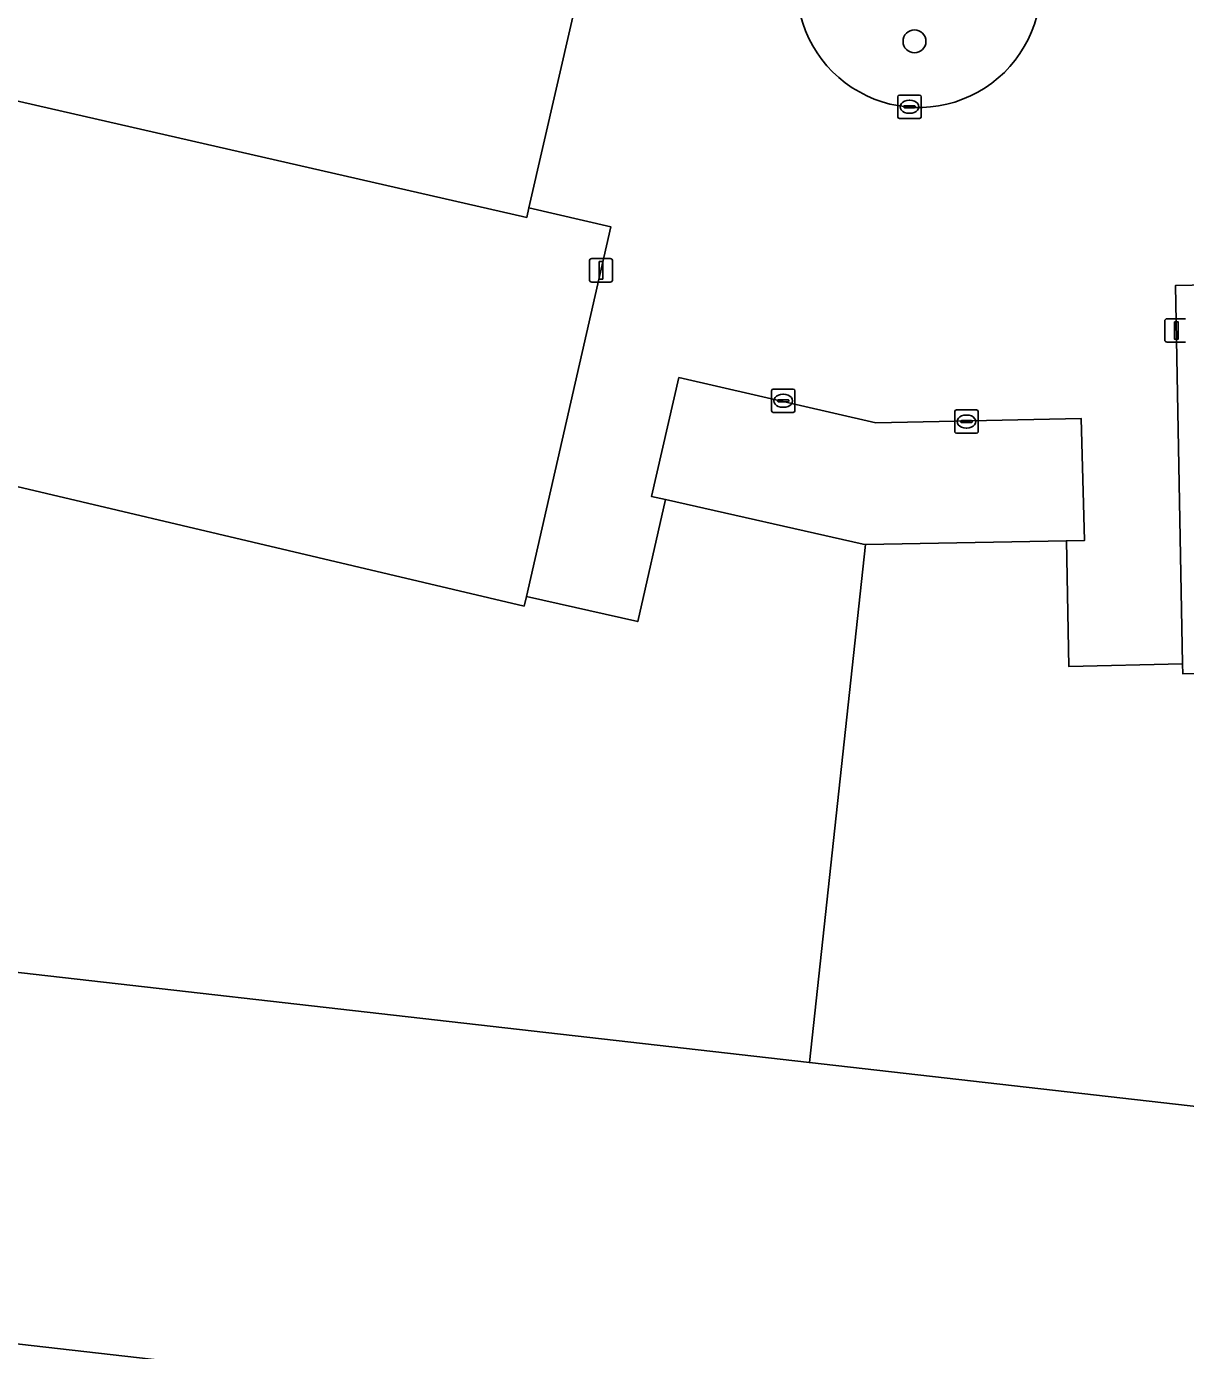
# Model space of a CAD drawing. Extents: x 161385 to 162589, y 388479 to 389756.
# Drawn here: x 162398.4 to 162447.9, y 388892.6 to 388949.1 of the extents above; entities that cross this region are included whole.
import ezdxf

# ---------------------------------------------------------------- set-up
doc = ezdxf.new("R2010")
doc.units = 0
for name, color, linetype in [('IMGEO_Boom', 7, 'Continuous'), ('IMGEO_Erf', 7, 'Continuous'), ('IMGEO_Groenvoorziening', 7, 'Continuous'), ('IMGEO_Kolk', 7, 'Continuous'), ('IMGEO_Lichtmast', 7, 'Continuous'), ('IMGEO_Pand', 7, 'Continuous'), ('IMGEO_Parkeervlak_open', 7, 'Continuous'), ('IMGEO_Rijbaan_lokaal_open', 7, 'Continuous')]:
    doc.layers.add(name, color=color, linetype=linetype)

msp = doc.modelspace()

# ---------------------------------------------------------------- linework, layer by layer
at = {"layer": 'IMGEO_Boom'}
msp.add_circle((162436.358, 388948.498), 0.489, dxfattribs=at)
at = {"layer": 'IMGEO_Erf'}
for points in [[(162491.565, 388887.495), (162491.458, 388892.887), (162487.348, 388893.065), (162488.017, 388898.612), (162481.178, 388899.266), (162431.867, 388904.877), (162382.772, 388910.464), (162382.804, 388910.563), (162372.768, 388911.699), (162372.602, 388911.097), (162369.717, 388898.438), (162364.588, 388875.934)], [(162368.037, 388877.085), (162373.582, 388901.101), (162374.02, 388900.974), (162373.932, 388900.514), (162380.594, 388898.564), (162380.7, 388899.012), (162381.135, 388898.887), (162380.807, 388897.743), (162396.969, 388892.972), (162430.252, 388889.19)]]:
    msp.add_lwpolyline(points, dxfattribs=at)
at = {"layer": 'IMGEO_Groenvoorziening'}
msp.add_arc((162436.542, 388950.887), 5.212, 170.8722, 357.127, dxfattribs=at)
at = {"layer": 'IMGEO_Kolk'}
for p, q in [((162435.644, 388945.28), (162435.644, 388946.132)), ((162435.719, 388946.206), (162436.571, 388946.206)), ((162435.946, 388945.749), (162436.344, 388945.749)), ((162436.132, 388945.986), (162436.157, 388945.986)), ((162436.645, 388946.132), (162436.645, 388945.28)), ((162436.571, 388945.206), (162435.719, 388945.206)), ((162435.903, 388945.7), (162435.903, 388945.712)), ((162436.341, 388945.663), (162435.943, 388945.663)), ((162436.155, 388945.426), (162436.13, 388945.426)), ((162436.387, 388945.712), (162436.387, 388945.7)), ((162430.247, 388932.72), (162430.247, 388933.572)), ((162430.322, 388933.646), (162431.174, 388933.646)), ((162430.735, 388933.426), (162430.76, 388933.426)), ((162431.248, 388933.572), (162431.248, 388932.72)), ((162430.506, 388933.14), (162430.506, 388933.152)), ((162430.944, 388933.103), (162430.546, 388933.103)), ((162430.549, 388933.189), (162430.947, 388933.189)), ((162430.758, 388932.866), (162430.733, 388932.866)), ((162430.99, 388933.152), (162430.99, 388933.14)), ((162438.155, 388932.757), (162439.007, 388932.757)), ((162431.174, 388932.646), (162430.322, 388932.646)), ((162438.08, 388931.831), (162438.08, 388932.683)), ((162438.339, 388932.251), (162438.339, 388932.263)), ((162438.777, 388932.214), (162438.379, 388932.214)), ((162438.382, 388932.3), (162438.78, 388932.3)), ((162438.568, 388932.537), (162438.593, 388932.537)), ((162438.823, 388932.263), (162438.823, 388932.251)), ((162439.081, 388932.683), (162439.081, 388931.831)), ((162439.007, 388931.757), (162438.155, 388931.757)), ((162438.591, 388931.977), (162438.566, 388931.977))]:
    msp.add_line(p, q, dxfattribs=at)
for points in [[(162435.644, 388945.28), (162435.644, 388946.132)], [(162435.719, 388946.206), (162436.571, 388946.206)], [(162436.645, 388946.132), (162436.645, 388945.28)], [(162436.571, 388945.206), (162435.719, 388945.206)], [(162430.247, 388932.72), (162430.247, 388933.572)], [(162430.322, 388933.646), (162431.174, 388933.646)], [(162431.248, 388933.572), (162431.248, 388932.72)], [(162438.155, 388932.757), (162439.007, 388932.757)], [(162431.174, 388932.646), (162430.322, 388932.646)], [(162438.08, 388931.831), (162438.08, 388932.683)], [(162439.081, 388932.683), (162439.081, 388931.831)], [(162439.007, 388931.757), (162438.155, 388931.757)]]:
    msp.add_lwpolyline(points, dxfattribs=at)
for centre, radius, start, end in [((162435.721, 388946.13), 0.0765, 91.552, 178.448), ((162435.721, 388946.13), 0.0765, 91.552, 178.448), ((162435.943, 388945.709), 0.0403, 85.8775, 175.7526), ((162436.348, 388945.711), 0.0386, 1.7309, 96.639), ((162436.569, 388946.13), 0.0765, 1.552, 88.448), ((162436.569, 388946.13), 0.0765, 1.552, 88.448), ((162435.721, 388945.282), 0.0765, 181.552, 268.448), ((162435.721, 388945.282), 0.0765, 181.552, 268.448), ((162435.94, 388945.699), 0.0366, 178.938, 274.7102), ((162436.344, 388945.706), 0.043, 264.8664, 352.4533), ((162436.569, 388945.282), 0.0765, 271.552, 358.448), ((162436.569, 388945.282), 0.0765, 271.552, 358.448), ((162430.324, 388933.57), 0.0765, 91.552, 178.448), ((162430.324, 388933.57), 0.0765, 91.552, 178.448), ((162431.172, 388933.57), 0.0765, 1.552, 88.448), ((162431.172, 388933.57), 0.0765, 1.552, 88.448), ((162430.546, 388933.149), 0.0403, 85.8775, 175.7526), ((162430.543, 388933.139), 0.0366, 178.938, 274.7102), ((162430.947, 388933.146), 0.043, 264.8664, 352.4533), ((162430.951, 388933.151), 0.0386, 1.7309, 96.639), ((162438.157, 388932.681), 0.0765, 91.552, 178.448), ((162438.157, 388932.681), 0.0765, 91.552, 178.448), ((162439.005, 388932.681), 0.0765, 1.552, 88.448), ((162439.005, 388932.681), 0.0765, 1.552, 88.448), ((162430.324, 388932.722), 0.0765, 181.552, 268.448), ((162430.324, 388932.722), 0.0765, 181.552, 268.448), ((162431.172, 388932.722), 0.0765, 271.552, 358.448), ((162431.172, 388932.722), 0.0765, 271.552, 358.448), ((162438.379, 388932.26), 0.0403, 85.8775, 175.7526), ((162438.376, 388932.25), 0.0366, 178.938, 274.7102), ((162438.78, 388932.257), 0.043, 264.8664, 352.4533), ((162438.784, 388932.262), 0.0386, 1.7309, 96.639), ((162438.157, 388931.833), 0.0765, 181.552, 268.448), ((162438.157, 388931.833), 0.0765, 181.552, 268.448), ((162439.005, 388931.833), 0.0765, 271.552, 358.448), ((162439.005, 388931.833), 0.0765, 271.552, 358.448)]:
    msp.add_arc(centre, radius, start, end, dxfattribs=at)
for centre, major_axis, ratio, start_param, end_param in [((162436.131, 388945.706), (-0.387, 0.002), 0.722429, 4.712389, 7.853982), ((162436.156, 388945.706), (-0.39, 0.002), 0.717154, 1.570796, 4.712389), ((162430.734, 388933.146), (-0.387, 0.002), 0.722429, 4.712389, 7.853982), ((162430.759, 388933.146), (-0.39, 0.002), 0.717154, 1.570796, 4.712389), ((162438.567, 388932.257), (-0.387, 0.002), 0.722429, 4.712389, 7.853982), ((162438.592, 388932.257), (-0.39, 0.002), 0.717154, 1.570796, 4.712389)]:
    msp.add_ellipse(centre, major_axis=major_axis, ratio=ratio, start_param=start_param, end_param=end_param, dxfattribs=at)
at = {"layer": 'IMGEO_Lichtmast'}
for p, q in [((162422.466, 388938.318), (162422.466, 388939.118)), ((162422.466, 388939.118), (162422.466, 388938.318)), ((162422.566, 388939.218), (162423.356, 388939.218)), ((162423.356, 388939.218), (162422.566, 388939.218)), ((162423.456, 388939.118), (162423.456, 388938.318)), ((162423.456, 388938.318), (162423.456, 388939.118)), ((162423.356, 388938.218), (162422.566, 388938.218)), ((162422.566, 388938.218), (162423.356, 388938.218)), ((162447.053, 388935.749), (162447.053, 388936.549)), ((162447.053, 388936.549), (162447.053, 388935.749)), ((162447.153, 388936.649), (162447.943, 388936.649)), ((162447.943, 388936.649), (162447.153, 388936.649)), ((162447.943, 388935.649), (162447.153, 388935.649)), ((162447.153, 388935.649), (162447.943, 388935.649))]:
    msp.add_line(p, q, dxfattribs=at)
for points in [[(162422.886, 388939.093), (162423.036, 388939.093), (162423.036, 388938.343), (162422.886, 388938.343), (162422.886, 388939.093)], [(162447.473, 388936.524), (162447.623, 388936.524), (162447.623, 388935.774), (162447.473, 388935.774), (162447.473, 388936.524)]]:
    msp.add_lwpolyline(points, dxfattribs=at)
for centre, start, end in [((162422.566, 388939.118), 90, 180), ((162422.566, 388939.118), 90, 180), ((162423.356, 388939.118), 0, 90), ((162423.356, 388939.118), 360, 90), ((162422.566, 388938.318), 180, 270), ((162422.566, 388938.318), 180, 270), ((162423.356, 388938.318), 270, 0), ((162423.356, 388938.318), 270, 0), ((162447.153, 388936.549), 90, 180), ((162447.153, 388936.549), 90, 180), ((162447.153, 388935.749), 180, 270), ((162447.153, 388935.749), 180, 270)]:
    msp.add_arc(centre, 0.1, start, end, dxfattribs=at)
at = {"layer": 'IMGEO_Pand'}
for points in [[(162384.447, 388949.052), (162419.784, 388940.978), (162419.878, 388941.387), (162423.507, 388957.168), (162419.993, 388957.957), (162419.899, 388957.548), (162394.888, 388963.467), (162393.084, 388955.61), (162387.778, 388956.849), (162386.421, 388950.942), (162384.957, 388951.266)], [(162387.649, 388931.92), (162419.676, 388924.377), (162419.77, 388924.786), (162423.385, 388940.57), (162419.878, 388941.387), (162419.784, 388940.978), (162384.447, 388949.052), (162384.017, 388947.183), (162385.486, 388946.859), (162384.123, 388940.941), (162389.445, 388939.772)], [(162480.727, 388922.289), (162480.576, 388930.353), (162486.036, 388930.431), (162485.915, 388936.505), (162487.403, 388936.53), (162487.362, 388938.607), (162451.118, 388937.716), (162451.11, 388938.136), (162447.511, 388938.068), (162447.818, 388921.907), (162447.826, 388921.487)], [(162387.649, 388931.92), (162385.853, 388924.067), (162380.529, 388925.27), (162379.193, 388919.367), (162377.723, 388919.68), (162376.89, 388915.999), (162377.186, 388915.933), (162377.481, 388917.261), (162383.947, 388915.774), (162382.804, 388910.563), (162382.772, 388910.464), (162431.867, 388904.877), (162434.266, 388927.005), (162434.158, 388927.017), (162425.721, 388928.924), (162424.528, 388923.715), (162419.77, 388924.786), (162419.676, 388924.377)], [(162434.266, 388927.005), (162431.867, 388904.877), (162481.178, 388899.266), (162481.07, 388905.753), (162487.727, 388905.902), (162487.729, 388904.452), (162488.039, 388904.453), (162487.956, 388908.337), (162486.46, 388908.299), (162486.343, 388914.365), (162480.877, 388914.228), (162480.727, 388922.289), (162447.826, 388921.487), (162447.818, 388921.907), (162442.96, 388921.792), (162442.855, 388927.169)], [(162391.857, 388867.872), (162427.372, 388863.825), (162430.252, 388889.19), (162396.969, 388892.972), (162380.807, 388897.743), (162381.135, 388898.887), (162380.7, 388899.012), (162380.594, 388898.564), (162373.932, 388900.514), (162374.02, 388900.974), (162373.582, 388901.101), (162368.037, 388877.085), (162368.47, 388876.966), (162368.656, 388877.64), (162392.177, 388870.683)]]:
    msp.add_lwpolyline(points, close=True, dxfattribs=at)
at = {"layer": 'IMGEO_Parkeervlak_open'}
msp.add_lwpolyline([(162442.855, 388927.169), (162443.625, 388927.184), (162443.484, 388932.384), (162434.711, 388932.204), (162426.294, 388934.136), (162425.118, 388929.06), (162425.721, 388928.924), (162434.158, 388927.017), (162434.266, 388927.005)], close=True, dxfattribs=at)
at = {"layer": 'IMGEO_Rijbaan_lokaal_open'}
msp.add_lwpolyline([(162423.507, 388957.168), (162419.878, 388941.387), (162423.385, 388940.57), (162419.77, 388924.786), (162424.528, 388923.715), (162425.721, 388928.924), (162425.118, 388929.06), (162426.294, 388934.136), (162434.711, 388932.204), (162443.484, 388932.384), (162443.625, 388927.184), (162442.855, 388927.169), (162442.96, 388921.792), (162447.818, 388921.907), (162447.511, 388938.068), (162451.11, 388938.136)], dxfattribs=at)
msp.add_arc((162436.542, 388950.887), 5.212, 170.8722, 357.127, dxfattribs=at)

doc.saveas('drawing.dxf')
